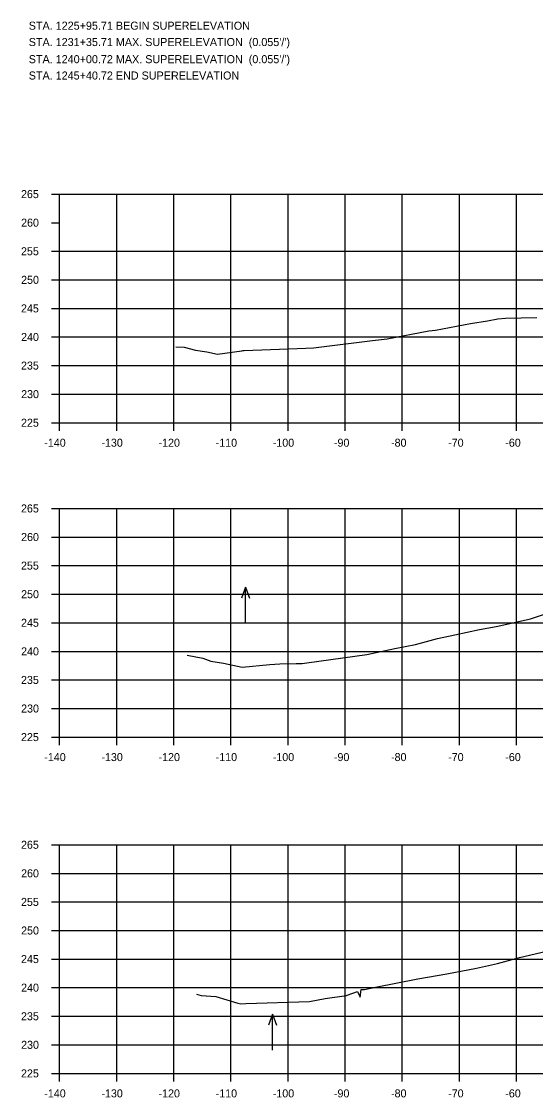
# Model space of a CAD drawing. Extents: x 1342547 to 1344156, y -1532351 to -1517216.
# Drawn here: x 1342556.2 to 1342646.2, y -1529139.1 to -1528950.9 of the extents above; entities that cross this region are included whole.
import ezdxf

# ---------------------------------------------------------------- set-up
doc = ezdxf.new("R2010")
doc.units = 0
for name, color, linetype in [('R_Axis', 7, 'Continuous'), ('R_Axis Annot', 7, 'Continuous'), ('R_Border Notes', 7, 'Continuous'), ('R_Exist Surface', 7, 'Continuous'), ('R_Grid', 7, 'Continuous'), ('R_Water', 7, 'Continuous')]:
    doc.layers.add(name, color=color, linetype=linetype)

msp = doc.modelspace()

# ---------------------------------------------------------------- linework, layer by layer
at = {"layer": 'R_Axis'}
for p, q in [((1342561.47, -1528981.08), (1342562.87, -1528981.08)), ((1342562.87, -1529021.08), (1342562.87, -1528981.08)), ((1342561.47, -1528986.08), (1342562.87, -1528986.08)), ((1342561.47, -1528991.08), (1342562.87, -1528991.08)), ((1342561.47, -1528996.08), (1342562.87, -1528996.08)), ((1342561.47, -1529001.08), (1342562.87, -1529001.08)), ((1342561.47, -1529006.08), (1342562.87, -1529006.08)), ((1342561.47, -1529011.08), (1342562.87, -1529011.08)), ((1342561.47, -1529016.08), (1342562.87, -1529016.08)), ((1342561.47, -1529021.08), (1342562.87, -1529021.08)), ((1342562.87, -1529021.08), (1342842.87, -1529021.08)), ((1342562.87, -1529022.48), (1342562.87, -1529021.08)), ((1342572.87, -1529022.48), (1342572.87, -1529021.08)), ((1342582.87, -1529022.48), (1342582.87, -1529021.08)), ((1342592.87, -1529022.48), (1342592.87, -1529021.08)), ((1342602.87, -1529022.48), (1342602.87, -1529021.08)), ((1342612.87, -1529022.48), (1342612.87, -1529021.08)), ((1342622.87, -1529022.48), (1342622.87, -1529021.08)), ((1342632.87, -1529022.48), (1342632.87, -1529021.08)), ((1342642.87, -1529022.48), (1342642.87, -1529021.08)), ((1342561.47, -1529036.08), (1342562.87, -1529036.08)), ((1342562.87, -1529076.08), (1342562.87, -1529036.08)), ((1342561.47, -1529041.08), (1342562.87, -1529041.08)), ((1342561.47, -1529046.08), (1342562.87, -1529046.08)), ((1342561.47, -1529051.08), (1342562.87, -1529051.08)), ((1342561.47, -1529056.08), (1342562.87, -1529056.08)), ((1342561.47, -1529061.08), (1342562.87, -1529061.08)), ((1342561.47, -1529066.08), (1342562.87, -1529066.08)), ((1342561.47, -1529071.08), (1342562.87, -1529071.08)), ((1342561.47, -1529076.08), (1342562.87, -1529076.08)), ((1342562.87, -1529076.08), (1342842.87, -1529076.08)), ((1342562.87, -1529077.48), (1342562.87, -1529076.08)), ((1342572.87, -1529077.48), (1342572.87, -1529076.08)), ((1342582.87, -1529077.48), (1342582.87, -1529076.08)), ((1342592.87, -1529077.48), (1342592.87, -1529076.08)), ((1342602.87, -1529077.48), (1342602.87, -1529076.08)), ((1342612.87, -1529077.48), (1342612.87, -1529076.08)), ((1342622.87, -1529077.48), (1342622.87, -1529076.08)), ((1342632.87, -1529077.48), (1342632.87, -1529076.08)), ((1342642.87, -1529077.48), (1342642.87, -1529076.08)), ((1342561.47, -1529094.92), (1342562.87, -1529094.92)), ((1342562.87, -1529134.92), (1342562.87, -1529094.92)), ((1342561.47, -1529099.92), (1342562.87, -1529099.92)), ((1342561.47, -1529104.92), (1342562.87, -1529104.92)), ((1342561.47, -1529109.92), (1342562.87, -1529109.92)), ((1342561.47, -1529114.92), (1342562.87, -1529114.92)), ((1342561.47, -1529119.92), (1342562.87, -1529119.92)), ((1342561.47, -1529124.92), (1342562.87, -1529124.92)), ((1342561.47, -1529129.92), (1342562.87, -1529129.92)), ((1342561.47, -1529134.92), (1342562.87, -1529134.92)), ((1342562.87, -1529134.92), (1342842.87, -1529134.92)), ((1342562.87, -1529136.32), (1342562.87, -1529134.92)), ((1342572.87, -1529136.32), (1342572.87, -1529134.92)), ((1342582.87, -1529136.32), (1342582.87, -1529134.92)), ((1342592.87, -1529136.32), (1342592.87, -1529134.92)), ((1342602.87, -1529136.32), (1342602.87, -1529134.92)), ((1342612.87, -1529136.32), (1342612.87, -1529134.92)), ((1342622.87, -1529136.32), (1342622.87, -1529134.92)), ((1342632.87, -1529136.32), (1342632.87, -1529134.92)), ((1342642.87, -1529136.32), (1342642.87, -1529134.92))]:
    msp.add_line(p, q, dxfattribs=at)
at = {"layer": 'R_Exist Surface'}
for points in [[(1342583.21, -1529007.83), (1342584.68, -1529007.87), (1342586.69, -1529008.36), (1342588.67, -1529008.66), (1342590.55, -1529009.06), (1342594.8, -1529008.49), (1342594.98, -1529008.47), (1342595.17, -1529008.46), (1342605.97, -1529008.04), (1342607.33, -1529007.97), (1342617.63, -1529006.72), (1342620.2, -1529006.42), (1342627.49, -1529005), (1342628.69, -1529004.86), (1342634.83, -1529003.7), (1342637.79, -1529003.23), (1342639.61, -1529002.92), (1342640.91, -1529002.81), (1342646.43, -1529002.65)], [(1342585.22, -1529061.77), (1342587.96, -1529062.29), (1342589.37, -1529062.78), (1342591.56, -1529063.17), (1342594.85, -1529063.84), (1342599.71, -1529063.37), (1342601.42, -1529063.25), (1342604.29, -1529063.2), (1342605.37, -1529063.18), (1342606.14, -1529063.09), (1342616.64, -1529061.64), (1342621.56, -1529060.56), (1342625.2, -1529059.9), (1342629.02, -1529058.83), (1342632.09, -1529058.17), (1342636.39, -1529057.28), (1342639.33, -1529056.76), (1342640.13, -1529056.57), (1342645.33, -1529055.38), (1342649.02, -1529054.17)], [(1342586.85, -1529121.05), (1342587.66, -1529121.28), (1342590.25, -1529121.49), (1342594.06, -1529122.64), (1342594.6, -1529122.74), (1342595.48, -1529122.69), (1342606.61, -1529122.35), (1342609.35, -1529121.8), (1342613.11, -1529121.28), (1342613.21, -1529121.22), (1342615.05, -1529120.6), (1342615.49, -1529121.56), (1342615.66, -1529120.27), (1342616.26, -1529120.24), (1342618.17, -1529119.84), (1342625.61, -1529118.37), (1342630.66, -1529117.52), (1342635.84, -1529116.51), (1342639.53, -1529115.69), (1342643.4, -1529114.66), (1342650.87, -1529112.87)]]:
    msp.add_lwpolyline(points, dxfattribs=at)
at = {"layer": 'R_Grid'}
for p, q in [((1342562.87, -1528981.08), (1342842.87, -1528981.08)), ((1342562.87, -1529021.08), (1342562.87, -1528981.08)), ((1342572.87, -1529021.08), (1342572.87, -1528981.08)), ((1342582.87, -1529021.08), (1342582.87, -1528981.08)), ((1342592.87, -1529021.08), (1342592.87, -1528981.08)), ((1342602.87, -1529021.08), (1342602.87, -1528981.08)), ((1342612.87, -1529021.08), (1342612.87, -1528981.08)), ((1342622.87, -1529021.08), (1342622.87, -1528981.08)), ((1342632.87, -1529021.08), (1342632.87, -1528981.08)), ((1342642.87, -1529021.08), (1342642.87, -1528981.08)), ((1342562.87, -1528991.08), (1342842.87, -1528991.08)), ((1342562.87, -1528996.08), (1342842.87, -1528996.08)), ((1342562.87, -1529001.08), (1342842.87, -1529001.08)), ((1342562.87, -1529006.08), (1342842.87, -1529006.08)), ((1342562.87, -1529011.08), (1342842.87, -1529011.08)), ((1342562.87, -1529016.08), (1342842.87, -1529016.08)), ((1342562.87, -1529021.08), (1342842.87, -1529021.08)), ((1342562.87, -1529036.08), (1342842.87, -1529036.08)), ((1342562.87, -1529076.08), (1342562.87, -1529036.08)), ((1342572.87, -1529076.08), (1342572.87, -1529036.08)), ((1342582.87, -1529076.08), (1342582.87, -1529036.08)), ((1342592.87, -1529076.08), (1342592.87, -1529036.08)), ((1342602.87, -1529076.08), (1342602.87, -1529036.08)), ((1342612.87, -1529076.08), (1342612.87, -1529036.08)), ((1342622.87, -1529076.08), (1342622.87, -1529036.08)), ((1342632.87, -1529076.08), (1342632.87, -1529036.08)), ((1342642.87, -1529076.08), (1342642.87, -1529036.08)), ((1342562.87, -1529041.08), (1342842.87, -1529041.08)), ((1342562.87, -1529046.08), (1342842.87, -1529046.08)), ((1342562.87, -1529051.08), (1342842.87, -1529051.08)), ((1342562.87, -1529056.08), (1342842.87, -1529056.08)), ((1342562.87, -1529061.08), (1342842.87, -1529061.08)), ((1342562.87, -1529066.08), (1342842.87, -1529066.08)), ((1342562.87, -1529071.08), (1342842.87, -1529071.08)), ((1342562.87, -1529076.08), (1342842.87, -1529076.08)), ((1342562.87, -1529094.92), (1342842.87, -1529094.92)), ((1342562.87, -1529134.92), (1342562.87, -1529094.92)), ((1342572.87, -1529134.92), (1342572.87, -1529094.92)), ((1342582.87, -1529134.92), (1342582.87, -1529094.92)), ((1342592.87, -1529134.92), (1342592.87, -1529094.92)), ((1342602.87, -1529134.92), (1342602.87, -1529094.92)), ((1342612.87, -1529134.92), (1342612.87, -1529094.92)), ((1342622.87, -1529134.92), (1342622.87, -1529094.92)), ((1342632.87, -1529134.92), (1342632.87, -1529094.92)), ((1342642.87, -1529134.92), (1342642.87, -1529094.92)), ((1342562.87, -1529099.92), (1342842.87, -1529099.92)), ((1342562.87, -1529104.92), (1342842.87, -1529104.92)), ((1342562.87, -1529109.92), (1342842.87, -1529109.92)), ((1342562.87, -1529114.92), (1342842.87, -1529114.92)), ((1342562.87, -1529119.92), (1342842.87, -1529119.92)), ((1342562.87, -1529124.92), (1342842.87, -1529124.92)), ((1342562.87, -1529129.92), (1342842.87, -1529129.92)), ((1342562.87, -1529134.92), (1342842.87, -1529134.92))]:
    msp.add_line(p, q, dxfattribs=at)
at = {"layer": 'R_Water'}
for p, q in [((1342595.45, -1529049.86), (1342594.75, -1529051.79)), ((1342595.45, -1529056.15), (1342595.45, -1529049.86)), ((1342595.45, -1529049.86), (1342596.15, -1529051.79)), ((1342600.13, -1529124.57), (1342599.43, -1529126.5)), ((1342600.13, -1529130.86), (1342600.13, -1529124.57)), ((1342600.13, -1529124.57), (1342600.83, -1529126.5))]:
    msp.add_line(p, q, dxfattribs=at)

# ---------------------------------------------------------------- texts
at = {"layer": 'R_Axis Annot'}
for s, p in [('265', (1342556.12, -1528981.78)), ('260', (1342556.14, -1528986.78)), ('255', (1342556.12, -1528991.78)), ('250', (1342556.14, -1528996.78)), ('245', (1342556.12, -1529001.78)), ('240', (1342556.14, -1529006.78)), ('235', (1342556.12, -1529011.78)), ('230', (1342556.14, -1529016.78)), ('225', (1342556.12, -1529021.78)), ('-140', (1342560.2, -1529025.28)), ('-130', (1342570.2, -1529025.28)), ('-120', (1342580.2, -1529025.28)), ('-110', (1342590.2, -1529025.28)), ('-100', (1342600.2, -1529025.28)), ('-90', (1342610.9, -1529025.28)), ('-80', (1342620.9, -1529025.28)), ('-70', (1342630.9, -1529025.28)), ('-60', (1342640.9, -1529025.28)), ('265', (1342556.12, -1529036.78)), ('260', (1342556.14, -1529041.78)), ('255', (1342556.12, -1529046.78)), ('250', (1342556.14, -1529051.78)), ('245', (1342556.12, -1529056.78)), ('240', (1342556.14, -1529061.78)), ('235', (1342556.12, -1529066.78)), ('230', (1342556.14, -1529071.78)), ('225', (1342556.12, -1529076.78)), ('-140', (1342560.2, -1529080.28)), ('-130', (1342570.2, -1529080.28)), ('-120', (1342580.2, -1529080.28)), ('-110', (1342590.2, -1529080.28)), ('-100', (1342600.2, -1529080.28)), ('-90', (1342610.9, -1529080.28)), ('-80', (1342620.9, -1529080.28)), ('-70', (1342630.9, -1529080.28)), ('-60', (1342640.9, -1529080.28)), ('265', (1342556.12, -1529095.62)), ('260', (1342556.14, -1529100.62)), ('255', (1342556.12, -1529105.62)), ('250', (1342556.14, -1529110.62)), ('245', (1342556.12, -1529115.62)), ('240', (1342556.14, -1529120.62)), ('235', (1342556.12, -1529125.62)), ('230', (1342556.14, -1529130.62)), ('225', (1342556.12, -1529135.62)), ('-140', (1342560.2, -1529139.12)), ('-130', (1342570.2, -1529139.12)), ('-120', (1342580.2, -1529139.12)), ('-110', (1342590.2, -1529139.12)), ('-100', (1342600.2, -1529139.12)), ('-90', (1342610.9, -1529139.12)), ('-80', (1342620.9, -1529139.12)), ('-70', (1342630.9, -1529139.12)), ('-60', (1342640.9, -1529139.12))]:
    msp.add_text(s, height=1.4, dxfattribs=at).set_placement(p)
at = {"layer": 'R_Border Notes'}
for s, p in [('STA. 1225+95.71 BEGIN SUPERELEVATION', (1342557.48, -1528952.32)), ("STA. 1231+35.71 MAX. SUPERELEVATION  (0.055'/')", (1342557.48, -1528955.18)), ("STA. 1240+00.72 MAX. SUPERELEVATION  (0.055'/')", (1342557.48, -1528958.18)), ('STA. 1245+40.72 END SUPERELEVATION', (1342557.48, -1528961.04))]:
    msp.add_text(s, height=1.41, dxfattribs=at).set_placement(p)

doc.saveas('drawing.dxf')
